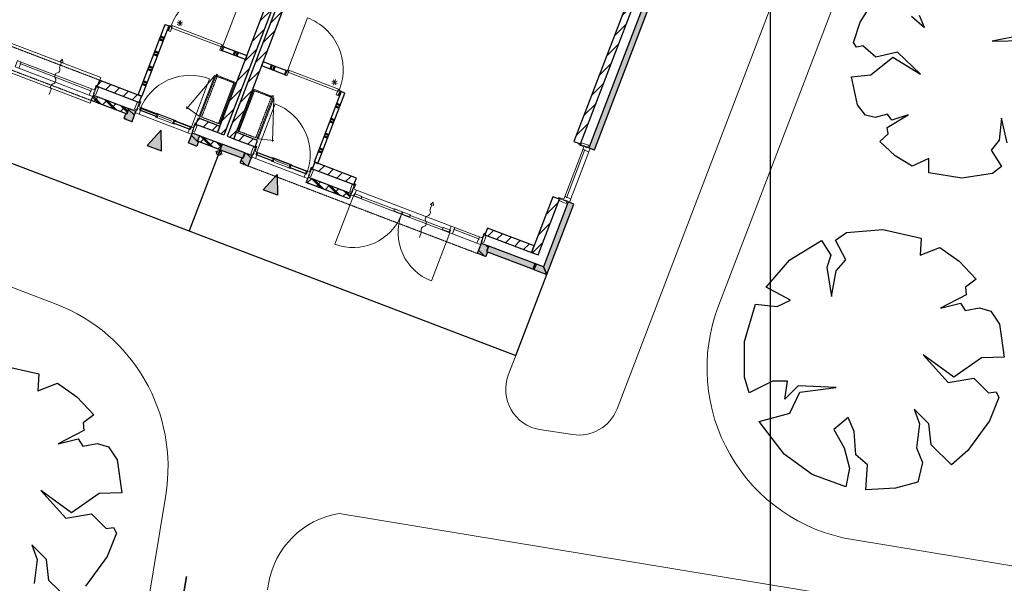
# Model space of a CAD drawing. Extents: x -1000932 to 2054797, y 285738 to 764020.
# Tile 868 of 1056: x 1269284 to 1286266, y 564554 to 574279. Entities that reach past the tile are written whole.
import ezdxf

# ---------------------------------------------------------------- set-up
doc = ezdxf.new("R2010")
doc.units = 0
doc.header["$MEASUREMENT"] = 0
doc.header["$PDMODE"] = 33
doc.header["$PDSIZE"] = 1
doc.linetypes.add('DASHED', pattern=[0.75, 0.5, -0.25])
doc.layers.get('0').update_dxf_attribs({"color": 1, "linetype": 'CONTINUOUS'})
doc.layers.get('Defpoints').update_dxf_attribs({"linetype": 'CONTINUOUS'})
doc.layers.add('04H', color=6, linetype='CONTINUOUS', plot=False)
doc.layers.add('31.', color=7, linetype='CONTINUOUS')
doc.layers.add('HATCH_REACTORS', color=7, linetype='CONTINUOUS')
doc.styles.get("Standard").update_dxf_attribs({"font": 'romans.shx'})
doc.dimstyles.new('ARKEY_P_050A40_96', dxfattribs={"dimtxt": 324, "dimasz": 1, "dimexe": 0.18, "dimexo": 0.0625, "dimgap": 32.4, "dimtad": 0, "dimdec": 0, "dimzin": 0, "dimdsep": 46, "dimtxsty": 'Standard', "dimcen": 0.09, "dimse1": 1, "dimse2": 1, "dimclrd": 7, "dimadec": 0, "dimazin": 0, "dimtfac": 1, "dimtdec": 4, "dimtmove": 0, "dimatfit": 3, "dimfxl": 1, "dimtvp": 1, "dimtolj": 1, "dimtzin": 0, "dimlwd": 35, "dimarcsym": 0})
pattern_1 = [(45, (1550275.82, 918770.12), (106.06602, -106.066015), [])]
pattern_2 = [(135, (1550240.47, 918946.9), (84.852813, 84.852814), []), (135, (1550254.61, 918961.04), (84.852813, 84.852814), [])]
pattern_3 = [(135, (1550275.82, 918982.25), (106.066017, 106.06602), [])]

# ---------------------------------------------------------------- blocks, each defined once
blk = doc.blocks.new('*D97')
at = {"color": 7, "lineweight": 35, "transparency": 16777216}
blk.add_line((1268302, 541333), (1272162, 564674), dxfattribs=at)
at = {"color": 7, "transparency": 16777216}
for points in [[(1272162, 564674), (1272162, 564674), (1272162, 564675)], [(1268302, 541333), (1268302, 541333), (1268302, 541332)]]:
    blk.add_solid(points, dxfattribs=at)
at = {"layer": 'Defpoints', "color": 0, "transparency": 16777216}
for p in [(1272162, 564675), (1275039, 564199), (1271179, 540856)]:
    blk.add_point(p, dxfattribs=at)
at = {"color": 0, "transparency": 16777216, "insert": (1269912, 553056), "char_height": 324, "attachment_point": 5, "rotation": 80.6104}
blk.add_mtext('\\A1;23660', dxfattribs=at)

msp = doc.modelspace()

# ---------------------------------------------------------------- hatches: boundary and pattern name
at = {"layer": '31.', "linetype": 'Continuous'}
h = msp.add_hatch(dxfattribs=at)
h.set_pattern_fill('ARKEY_P_050A40_12', style=0, pattern_type=0)
h.set_pattern_definition(pattern_1)
h.paths.add_polyline_path([(1272806.631, 572289.248), (1272694.537, 572332.061), (1276601.506, 582561.342), (1276713.6, 582518.529)], flags=0)
h = msp.add_hatch(dxfattribs=at)
h.set_pattern_fill('ARKEY_P_050A40_12', style=0, pattern_type=0)
h.set_pattern_definition(pattern_1)
h.paths.add_polyline_path([(1272862.694, 572267.842), (1272974.787, 572225.029), (1276881.756, 582454.311), (1276769.662, 582497.123)], flags=0)
h = msp.add_hatch(dxfattribs=at)
h.set_pattern_fill('ARKEY_P_050A40_12', style=0, pattern_type=0)
h.set_pattern_definition(pattern_1)
h.paths.add_polyline_path([(1280233.662, 575479.248), (1280121.569, 575522.061), (1278844.225, 572177.686), (1278956.319, 572134.873)], flags=0)
for color, points in [(7, [(1279102.225, 572068.436), (1279195.631, 572032.779), (1280480.131, 575395.811), (1280386.694, 575431.498)]), (253, [(1271166.1, 572744.561), (1271130.444, 572651.154), (1271111.756, 572658.279), (1271081.412, 572578.873), (1271084.319, 572572.436), (1271215.1, 572522.467), (1271221.537, 572525.342), (1271287.537, 572698.186), (1271282.881, 572699.967)]), (7, [(1271728.225, 572016.154), (1271721.35, 572370.967), (1271479.725, 572111.061)]), (253, [(1272384.287, 572279.279), (1272348.6, 572185.873), (1272367.287, 572178.748), (1272336.944, 572099.342), (1272330.506, 572096.436), (1272199.725, 572146.404), (1272196.819, 572152.842), (1272262.85, 572325.686), (1272267.506, 572323.904)]), (7, [(1272777.569, 572129.092), (1272741.881, 572035.654), (1273130.506, 571887.248), (1273166.194, 571980.654)]), (253, [(1273170.85, 571978.873), (1273135.194, 571885.436), (1273116.506, 571892.592), (1273086.162, 571813.186), (1273089.069, 571806.717), (1273219.85, 571756.779), (1273226.287, 571759.654), (1273292.319, 571932.498), (1273287.631, 571934.279)]), (7, [(1273484.475, 571345.373), (1273726.1, 571605.248), (1273732.975, 571250.467)]), (7, [(1278317.256, 570013.248), (1278375.006, 569884.154), (1278838.85, 571098.592), (1278745.412, 571134.279)]), (253, [(1277369.069, 570375.404), (1277333.381, 570281.998), (1277352.069, 570274.842), (1277321.756, 570195.436), (1277315.287, 570192.561), (1277184.506, 570242.498), (1277181.631, 570248.967), (1277247.631, 570421.779), (1277252.287, 570419.998)]), (7, [(1277373.725, 570373.623), (1277338.069, 570280.217), (1278160.131, 569966.217), (1278195.819, 570059.623)]), (7, [(1278375.006, 569884.154), (1278317.256, 570013.248), (1278167.787, 570070.342), (1278132.1, 569976.936)])]:
    msp.add_hatch(color=color, dxfattribs=at).paths.add_polyline_path(points, flags=0)
h = msp.add_hatch(dxfattribs=at)
h.set_pattern_fill('ARKEY_P_050A40_12', style=0, pattern_type=0)
h.set_pattern_definition(pattern_1)
h.paths.add_polyline_path([(1270620.662, 573124.154), (1270663.475, 573236.279), (1271382.787, 572961.529), (1271339.975, 572849.436)], flags=0)
h = msp.add_hatch(dxfattribs=at)
h.set_pattern_fill('ARKEY_P_050A40_12', style=0, pattern_type=0)
h.set_pattern_definition(pattern_1)
h.paths.add_polyline_path([(1271161.444, 572746.342), (1271125.756, 572652.936), (1270518.537, 572884.842), (1270554.225, 572978.279)], flags=0)
h = msp.add_hatch(dxfattribs=at)
h.set_pattern_fill('ARKEY_P_050A40_33', style=0, pattern_type=0)
h.set_pattern_definition(pattern_2)
h.paths.add_polyline_path([(1271161.444, 572746.342), (1271125.756, 572652.936), (1270518.537, 572884.842), (1270554.225, 572978.279)], flags=0)
h = msp.add_hatch(dxfattribs=at)
h.set_pattern_fill('ARKEY_P_050A40_17', style=0, pattern_type=0)
h.set_pattern_definition(pattern_3)
h.paths.add_polyline_path([(1271166.1, 572744.561), (1271130.444, 572651.154), (1271111.756, 572658.279), (1271081.412, 572578.873), (1271084.319, 572572.436), (1271215.1, 572522.467), (1271221.537, 572525.342), (1271287.537, 572698.186), (1271282.881, 572699.967)], flags=0)
h = msp.add_hatch(dxfattribs=at)
h.set_pattern_fill('ARKEY_P_050A40_12', style=0, pattern_type=0)
h.set_pattern_definition(pattern_1)
h.paths.add_polyline_path([(1272324.6, 572473.373), (1272367.412, 572585.467), (1272737.35, 572444.186), (1272694.537, 572332.061)], flags=0)
h = msp.add_hatch(dxfattribs=at)
h.set_pattern_fill('ARKEY_P_050A40_17', style=0, pattern_type=0)
h.set_pattern_definition(pattern_3)
h.paths.add_polyline_path([(1272384.287, 572279.279), (1272348.6, 572185.873), (1272367.287, 572178.748), (1272336.944, 572099.342), (1272330.506, 572096.436), (1272199.725, 572146.404), (1272196.819, 572152.842), (1272262.85, 572325.686), (1272267.506, 572323.904)], flags=0)
h = msp.add_hatch(dxfattribs=at)
h.set_pattern_fill('ARKEY_P_050A40_12', style=0, pattern_type=0)
h.set_pattern_definition(pattern_1)
h.paths.add_polyline_path([(1273344.725, 572083.748), (1273387.537, 572195.842), (1273017.6, 572337.123), (1272974.787, 572225.029)], flags=0)
h = msp.add_hatch(dxfattribs=at)
h.set_pattern_fill('ARKEY_P_050A40_12', style=0, pattern_type=0)
h.set_pattern_definition(pattern_1)
h.paths.add_polyline_path([(1272777.569, 572129.092), (1272741.881, 572035.654), (1272353.256, 572184.092), (1272388.944, 572277.498)], flags=0)
h = msp.add_hatch(dxfattribs=at)
h.set_pattern_fill('ARKEY_P_050A40_33', style=0, pattern_type=0)
h.set_pattern_definition(pattern_2)
h.paths.add_polyline_path([(1272777.569, 572129.092), (1272741.881, 572035.654), (1272353.256, 572184.092), (1272388.944, 572277.498)], flags=0)
h = msp.add_hatch(dxfattribs=at)
h.set_pattern_fill('ARKEY_P_050A40_17', style=0, pattern_type=0)
h.set_pattern_definition(pattern_3)
h.paths.add_polyline_path([(1273170.85, 571978.873), (1273135.194, 571885.436), (1273116.506, 571892.592), (1273086.162, 571813.186), (1273089.069, 571806.717), (1273219.85, 571756.779), (1273226.287, 571759.654), (1273292.319, 571932.498), (1273287.631, 571934.279)], flags=0)
h = msp.add_hatch(dxfattribs=at)
h.set_pattern_fill('ARKEY_P_050A40_12', style=0, pattern_type=0)
h.set_pattern_definition(pattern_1)
h.paths.add_polyline_path([(1275048.662, 571432.936), (1275091.475, 571545.029), (1274372.162, 571819.779), (1274329.35, 571707.654)], flags=0)
h = msp.add_hatch(dxfattribs=at)
h.set_pattern_fill('ARKEY_P_050A40_12', style=0, pattern_type=0)
h.set_pattern_definition(pattern_1)
h.paths.add_polyline_path([(1274227.225, 571468.342), (1274262.912, 571561.779), (1275000.912, 571279.904), (1274965.225, 571186.467)], flags=0)
h = msp.add_hatch(dxfattribs=at)
h.set_pattern_fill('ARKEY_P_050A40_33', style=0, pattern_type=0)
h.set_pattern_definition(pattern_2)
h.paths.add_polyline_path([(1274227.225, 571468.342), (1274262.912, 571561.779), (1275000.912, 571279.904), (1274965.225, 571186.467)], flags=0)
h = msp.add_hatch(dxfattribs=at)
h.set_pattern_fill('ARKEY_P_050A40_12', style=0, pattern_type=0)
h.set_pattern_definition(pattern_1)
h.paths.add_polyline_path([(1278592.381, 571182.029), (1278480.287, 571224.842), (1278112.787, 570262.623), (1278224.881, 570219.811)], flags=0)
h = msp.add_hatch(dxfattribs=at)
h.set_pattern_fill('ARKEY_P_050A40_12', style=0, pattern_type=0)
h.set_pattern_definition(pattern_1)
h.paths.add_polyline_path([(1278112.787, 570262.623), (1278155.6, 570374.717), (1277352.194, 570681.592), (1277309.381, 570569.467)], flags=0)
h = msp.add_hatch(dxfattribs=at)
h.set_pattern_fill('ARKEY_P_050A40_17', style=0, pattern_type=0)
h.set_pattern_definition(pattern_3)
h.paths.add_polyline_path([(1277369.069, 570375.404), (1277333.381, 570281.998), (1277352.069, 570274.842), (1277321.756, 570195.436), (1277315.287, 570192.561), (1277184.506, 570242.498), (1277181.631, 570248.967), (1277247.631, 570421.779), (1277252.287, 570419.998)], flags=0)

# ---------------------------------------------------------------- linework, layer by layer
at = {"layer": '04H', "linetype": 'Continuous'}
msp.add_lwpolyline([(1282231.432, 649191.091), (1430731.432, 649191.091), (1430731.432, 439191.091), (1282231.432, 439191.091)], close=True, dxfattribs=at)
at = {"layer": '31.', "color": 7, "linetype": 'Continuous', "lineweight": 50}
for p, q in [((1271757.881, 573915.529), (1271692.475, 573940.498)), ((1271775.694, 573962.217), (1271710.287, 573987.217)), ((1271659.756, 573658.623), (1271594.35, 573683.592)), ((1271677.6, 573705.311), (1271612.194, 573730.311)), ((1273000.319, 573735.311), (1272975.35, 573669.936)), ((1273047.037, 573717.498), (1273022.069, 573652.092)), ((1271561.6, 573401.717), (1271496.225, 573426.686)), ((1271579.444, 573448.436), (1271514.069, 573473.404)), ((1273610.631, 573427.342), (1273635.569, 573492.686)), ((1273657.319, 573409.498), (1273682.287, 573474.842)), ((1271463.506, 573144.811), (1271398.1, 573169.811)), ((1271481.319, 573191.529), (1271415.944, 573216.498)), ((1274811.787, 572802.623), (1274746.381, 572827.592)), ((1274793.944, 572755.904), (1274728.537, 572780.904)), ((1274695.819, 572499.029), (1274630.412, 572523.998)), ((1274713.662, 572545.717), (1274648.256, 572570.717)), ((1274597.725, 572242.123), (1274532.319, 572267.092)), ((1274615.537, 572288.811), (1274550.131, 572313.811)), ((1274499.6, 571985.217), (1274434.194, 572010.186)), ((1274517.444, 572031.936), (1274452.037, 572056.904))]:
    msp.add_line(p, q, dxfattribs=at)
at = {"layer": '31.', "color": 7, "linetype": 'Continuous', "lineweight": 25, "ltscale": 10}
for points in [[(1272694.537, 572332.061), (1276601.506, 582561.342)], [(1276713.6, 582518.529), (1272806.631, 572289.248)], [(1276769.662, 582497.123), (1272862.694, 572267.842)], [(1272974.787, 572225.029), (1276881.756, 582454.311)], [(1256272.287, 578326.061), (1255737.1, 576924.811), (1277839.787, 568482.873), (1278375.006, 569884.186)], [(1280121.569, 575522.061), (1278844.225, 572177.686)], [(1278956.319, 572134.873), (1280233.662, 575479.248)], [(1280386.694, 575431.498), (1279102.225, 572068.436)], [(1279195.631, 572032.779), (1280480.131, 575395.811)], [(1283779.319, 574238.811), (1284065.319, 574696.061)], [(1283666.256, 573887.936), (1283779.319, 574238.811)], [(1284664.412, 574342.654), (1284892.537, 574143.904)], [(1284892.537, 574143.904), (1284801.006, 574352.061)], [(1283714.819, 573805.498), (1283666.256, 573887.936)], [(1286583.069, 574011.436), (1286058.412, 573906.717)], [(1286058.412, 573906.717), (1286615.162, 573919.279)], [(1283824.631, 573830.217), (1283714.819, 573805.498)], [(1284052.787, 573631.436), (1283824.631, 573830.217)], [(1284424.35, 573717.061), (1284052.787, 573631.436)], [(1284819.1, 573341.029), (1284424.35, 573717.061)], [(1283962.35, 573324.967), (1284344.256, 573634.342)], [(1284344.256, 573634.342), (1284819.1, 573341.029)], [(1270620.662, 573124.154), (1270663.475, 573236.279)], [(1270663.475, 573236.279), (1271382.787, 572961.529)], [(1283629.944, 573293.498), (1283962.35, 573324.967)], [(1283731.725, 572811.529), (1283629.944, 573293.498)], [(1271339.975, 572849.436), (1270620.662, 573124.154)], [(1270518.537, 572884.842), (1270554.225, 572978.279)], [(1271125.756, 572652.936), (1270518.537, 572884.842)], [(1270554.225, 572978.279), (1271161.444, 572746.342)], [(1271382.787, 572961.529), (1271339.975, 572849.436)], [(1271161.444, 572746.342), (1271125.756, 572652.936)], [(1283872.725, 572632.498), (1283731.725, 572811.529)], [(1272324.6, 572473.373), (1272367.412, 572585.467)], [(1272367.412, 572585.467), (1272737.35, 572444.186)], [(1284038.475, 572592.436), (1283872.725, 572632.498)], [(1284249.006, 572649.811), (1284038.475, 572592.436)], [(1284247.787, 572418.123), (1284609.975, 572640.342)], [(1284324.944, 572543.529), (1284249.006, 572649.811)], [(1284609.975, 572640.342), (1284324.944, 572543.529)], [(1286218.35, 572579.436), (1286175.912, 572199.061)], [(1286316.037, 572157.217), (1286218.35, 572579.436)], [(1272694.537, 572332.061), (1272324.6, 572473.373)], [(1272737.35, 572444.186), (1272694.537, 572332.061)], [(1272806.631, 572289.248), (1272694.537, 572332.061)], [(1273017.6, 572337.123), (1272974.787, 572225.029)], [(1273387.537, 572195.842), (1273017.6, 572337.123)], [(1284263.975, 572307.686), (1284247.787, 572418.123)], [(1272353.256, 572184.092), (1272388.944, 572277.498)], [(1272741.881, 572035.654), (1272353.256, 572184.092)], [(1272388.944, 572277.498), (1272777.569, 572129.092)], [(1272862.694, 572267.842), (1272974.787, 572225.029)], [(1272974.787, 572225.029), (1273344.725, 572083.748)], [(1273344.725, 572083.748), (1273387.537, 572195.842)], [(1278844.225, 572177.686), (1278956.319, 572134.873)], [(1284118.506, 572177.592), (1284263.975, 572307.686)], [(1284384.319, 571929.936), (1284118.506, 572177.592)], [(1286175.912, 572199.061), (1286041.912, 572026.842)], [(1272741.881, 572035.686), (1272206.662, 570634.373)], [(1272777.569, 572129.092), (1272741.881, 572035.654)], [(1272777.569, 572129.092), (1272741.881, 572035.654)], [(1272741.881, 572035.654), (1273130.506, 571887.248)], [(1273166.194, 571980.654), (1272777.569, 572129.092)], [(1273130.506, 571887.248), (1273166.194, 571980.654)], [(1279102.225, 572068.436), (1279195.631, 572032.779)], [(1286041.912, 572026.842), (1286215.6, 571747.123)], [(1274372.162, 571819.779), (1274329.35, 571707.654)], [(1275091.475, 571545.029), (1274372.162, 571819.779)], [(1284679.6, 571752.936), (1284384.319, 571929.936)], [(1284962.256, 571883.936), (1284679.6, 571752.936)], [(1284962.225, 571635.154), (1284962.256, 571883.936)], [(1274329.35, 571707.654), (1275048.662, 571432.936)], [(1286215.6, 571747.123), (1286061.006, 571624.967)], [(1274227.225, 571468.342), (1274262.912, 571561.779)], [(1274262.912, 571561.779), (1275000.912, 571279.904)], [(1275048.662, 571432.936), (1275091.475, 571545.029)], [(1285534.569, 571545.842), (1284962.225, 571635.154)], [(1286061.006, 571624.967), (1285534.569, 571545.842)], [(1274965.225, 571186.467), (1274227.225, 571468.342)], [(1275000.912, 571279.904), (1274965.225, 571186.467)], [(1278480.287, 571224.842), (1278112.787, 570262.623)], [(1278224.881, 570219.811), (1278592.381, 571182.029)], [(1278745.412, 571134.279), (1278317.256, 570013.248)], [(1278592.381, 571182.029), (1278480.287, 571224.842)], [(1278838.85, 571098.592), (1278745.412, 571134.279)], [(1278375.006, 569884.154), (1278838.85, 571098.592)], [(1277352.194, 570681.592), (1277309.381, 570569.467)], [(1278155.6, 570374.717), (1277352.194, 570681.592)], [(1283545.787, 570608.592), (1284170.069, 570658.936)], [(1284170.069, 570658.936), (1284834.6, 570507.904)], [(1277309.381, 570569.467), (1278112.787, 570262.623)], [(1282569.131, 570135.342), (1283112.85, 570467.623)], [(1283112.85, 570467.623), (1283273.944, 570215.904)], [(1283354.475, 570477.686), (1283545.787, 570608.592)], [(1283535.725, 570135.342), (1283354.475, 570477.686)], [(1284834.6, 570507.904), (1284814.444, 570215.904)], [(1277373.725, 570373.623), (1277338.069, 570280.217)], [(1277338.069, 570280.217), (1278160.131, 569966.217)], [(1278195.819, 570059.623), (1277373.725, 570373.623)], [(1278112.787, 570262.623), (1278155.6, 570374.717)], [(1284814.444, 570215.904), (1285156.787, 570346.779)], [(1285156.787, 570346.779), (1285489.069, 570115.217)], [(1278112.787, 570262.623), (1278224.881, 570219.811)], [(1282156.319, 569662.123), (1282569.131, 570135.342)], [(1283273.944, 570215.904), (1283203.444, 570004.467)], [(1283364.569, 569944.029), (1283535.725, 570135.342)], [(1285489.069, 570115.217), (1285781.069, 569803.092)], [(1278167.787, 570070.342), (1278132.1, 569976.936)], [(1278132.1, 569976.936), (1278375.006, 569884.154)], [(1278160.131, 569966.217), (1278195.819, 570059.623)], [(1278317.256, 570013.248), (1278167.787, 570070.342)], [(1283203.444, 570004.467), (1283284.006, 569501.029)], [(1283284.006, 569501.029), (1283364.569, 569944.029)], [(1285781.069, 569803.092), (1285599.819, 569662.123)], [(1282579.194, 569440.592), (1282156.319, 569662.123)], [(1285599.819, 569662.123), (1285609.881, 569531.217)], [(1282347.6, 569329.842), (1282579.194, 569440.592)], [(1285609.881, 569531.217), (1285166.85, 569299.654)], [(1281783.756, 568725.717), (1281975.069, 569370.123)], [(1281975.069, 569370.123), (1282347.6, 569329.842)], [(1285166.85, 569299.654), (1285509.194, 569390.248)], [(1285509.194, 569390.248), (1285589.756, 569259.373)], [(1285589.756, 569259.373), (1285841.475, 569309.717)], [(1285841.475, 569309.717), (1286032.787, 569249.311)], [(1286032.787, 569249.311), (1286183.819, 569027.779)], [(1286183.819, 569027.779), (1286264.35, 568453.873)], [(1281783.756, 568111.529), (1281783.756, 568725.717)], [(1284864.787, 568494.154), (1285297.756, 568020.904)], [(1285398.444, 568111.529), (1284864.787, 568494.154)], [(1285871.662, 568443.811), (1285398.444, 568111.529)], [(1286264.35, 568453.873), (1285871.662, 568443.811)], [(1268951.069, 568318.311), (1269615.6, 568167.279)], [(1269615.6, 568167.279), (1269595.444, 567875.279)], [(1281864.319, 567839.686), (1281783.756, 568111.529)], [(1285297.756, 568020.904), (1285740.787, 568091.404)], [(1285740.787, 568091.404), (1285992.506, 567839.686)], [(1269595.444, 567875.279), (1269937.787, 568006.154)], [(1269937.787, 568006.154), (1270270.069, 567774.592)], [(1282267.069, 568041.061), (1281864.319, 567839.686)], [(1282528.85, 568041.061), (1282267.069, 568041.061)], [(1282478.506, 567728.904), (1282528.85, 568041.061)], [(1282710.1, 567960.498), (1282478.506, 567728.904)], [(1283364.569, 567930.279), (1282710.1, 567960.498)], [(1282740.287, 567849.748), (1283364.569, 567930.279)], [(1270270.069, 567774.592), (1270562.069, 567462.467)], [(1282569.131, 567487.279), (1282740.287, 567849.748)], [(1285992.506, 567839.686), (1286123.381, 567859.811)], [(1286173.725, 567759.123), (1286012.694, 567356.467)], [(1286123.381, 567859.811), (1286173.725, 567759.123)], [(1270562.069, 567462.467), (1270380.819, 567321.498)], [(1282035.475, 567346.311), (1282569.131, 567487.279)], [(1283576.006, 567416.779), (1283324.287, 567205.342)], [(1283676.694, 567175.123), (1283576.006, 567416.779)], [(1284713.756, 567557.748), (1284804.381, 567306.029)], [(1284965.475, 567306.029), (1284713.756, 567557.748)], [(1270380.819, 567321.498), (1270390.881, 567190.592)], [(1282468.444, 566782.467), (1282035.475, 567346.311)], [(1284804.381, 567306.029), (1284754.037, 566893.217)], [(1285005.756, 566943.561), (1284965.475, 567306.029)], [(1286012.694, 567356.467), (1285640.1, 566842.873)], [(1270390.881, 567190.592), (1269947.85, 566959.029)], [(1283324.287, 567205.342), (1283505.506, 566893.217)], [(1283706.881, 566772.373), (1283676.694, 567175.123)], [(1269947.85, 566959.029), (1270290.194, 567049.623)], [(1270290.194, 567049.623), (1270370.756, 566918.748)], [(1270370.756, 566918.748), (1270622.475, 566969.092)], [(1270622.475, 566969.092), (1270813.787, 566908.686)], [(1270813.787, 566908.686), (1270964.819, 566687.154)], [(1283505.506, 566893.217), (1283596.131, 566540.811)], [(1284754.037, 566893.217), (1284854.725, 566641.498)], [(1285358.162, 566601.217), (1285005.756, 566943.561)], [(1282951.725, 566430.061), (1282468.444, 566782.467)], [(1283908.256, 566601.217), (1283706.881, 566772.373)], [(1285640.1, 566842.873), (1285358.162, 566601.217)], [(1270964.819, 566687.154), (1271045.35, 566113.248)], [(1283878.069, 566168.248), (1283908.256, 566601.217)], [(1284854.725, 566641.498), (1284774.194, 566299.154)], [(1283535.725, 566218.592), (1282951.725, 566430.061)], [(1283596.131, 566540.811), (1283535.725, 566218.592)], [(1284774.194, 566299.154), (1284391.569, 566198.467)], [(1269645.787, 566153.529), (1270078.756, 565680.279)], [(1270179.444, 565770.904), (1269645.787, 566153.529)], [(1270652.662, 566103.186), (1270179.444, 565770.904)], [(1271045.35, 566113.248), (1270652.662, 566103.186)], [(1284391.569, 566198.467), (1283878.069, 566168.248)], [(1270078.756, 565680.279), (1270521.787, 565750.779)], [(1270521.787, 565750.779), (1270773.506, 565499.061)], [(1270773.506, 565499.061), (1270904.381, 565519.186)], [(1270954.725, 565418.498), (1270793.662, 565015.842)], [(1270904.381, 565519.186), (1270954.725, 565418.498)], [(1269494.756, 565217.123), (1269585.381, 564965.404)], [(1269746.475, 564965.404), (1269494.756, 565217.123)], [(1270793.662, 565015.842), (1270421.1, 564502.248)], [(1269585.381, 564965.404), (1269535.037, 564552.592)], [(1269786.756, 564602.936), (1269746.475, 564965.404)], [(1270139.162, 564260.592), (1269786.756, 564602.936)]]:
    msp.add_lwpolyline(points, dxfattribs=at)
at = {"layer": '31.', "color": 7, "linetype": 'Continuous', "lineweight": 18, "ltscale": 10}
for points in [[(1293515.381, 573014.561), (1294568.475, 573373.467, 0.701887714), (1294585.725, 574313.779), (1287485.194, 577028.436, 0.414288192), (1283611.381, 575296.842), (1281335.725, 569339.904, 0.47439705), (1283648.725, 565309.529), (1287372.694, 564693.686, 0.371195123), (1290939.944, 566602.811), (1292173.991, 571208.279, -0.19074873), (1293515.381, 573014.561)], [(1282677.256, 575653.686), (1279586.287, 567562.686, -0.356489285), (1278818.162, 567121.873), (1278251.412, 567207.561, -0.474368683), (1277711.694, 568147.936), (1277839.787, 568482.873)], [(1263821.881, 571696.279), (1269912.881, 569369.654, -0.35648428), (1271802.1, 566077.717), (1268409.975, 545565.342, -0.273477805), (1265579.287, 542726.686), (1262181.475, 541768.592)], [(1259419.194, 553200.623, 0.245740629), (1258211.225, 557708.811, -0.64619131), (1259658.194, 563108.904, 0.383307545), (1262510.256, 566820.092, -0.544201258), (1266115.256, 567786.092, -0.103520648), (1269311.35, 562197.029, -0.347212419), (1266164.381, 555331.373, 0.301079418), (1264366.319, 552388.061, -1.571573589), (1259419.131, 553200.654)], [(1273559.256, 564443.967), (1273575.569, 564542.654, -0.321164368), (1274793.256, 565760.342), (1283485.569, 564322.904)]]:
    msp.add_lwpolyline(points, format="xyb", dxfattribs=at)
at = {"layer": '31.', "color": 7, "linetype": 'Continuous', "lineweight": 13, "ltscale": 10}
for points in [[(1271898.506, 574182.904, -0.414213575), (1273136.569, 574736.623), (1272794.412, 573840.748)], [(1274801.944, 573073.967, 0.414213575), (1274248.256, 574312.029), (1273906.069, 573416.154)], [(1269791.1, 572988.404), (1269826.787, 573081.842, -0.499999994), (1269862.475, 573175.248, 0.499999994), (1269898.162, 573268.654, -0.499999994), (1269933.85, 573362.092, 0.499999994), (1269969.506, 573455.498), (1270005.194, 573548.936), (1269981.85, 573557.842), (1270023.037, 573595.623), (1270028.569, 573539.998), (1270005.194, 573548.936)], [(1271354.631, 572719.654, -0.414213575), (1272560.412, 573258.936), (1272227.162, 572386.404)], [(1274231.912, 571620.717, 0.414213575), (1273692.631, 572826.498), (1273359.381, 571953.967)], [(1275870.6, 570920.967, -0.414213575), (1274720.975, 570406.811), (1275038.694, 571238.717)], [(1276181.006, 570523.029), (1276216.694, 570616.436, -0.499999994), (1276252.381, 570709.873, 0.499999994), (1276288.037, 570803.279, -0.499999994), (1276323.725, 570896.686, 0.499999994), (1276359.412, 570990.123), (1276395.1, 571083.529), (1276371.756, 571092.436), (1276412.944, 571130.248), (1276418.444, 571074.623), (1276395.1, 571083.529)], [(1275870.6, 570920.967, 0.414213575), (1276384.756, 569771.342), (1276702.475, 570603.248)]]:
    msp.add_lwpolyline(points, format="xyb", dxfattribs=at)
at = {"layer": '31.', "color": 7, "linetype": 'Continuous', "lineweight": 18, "ltscale": 10}
for points in [[(1271326.725, 572982.936), (1271790.569, 574197.373)], [(1271790.569, 574197.373), (1271855.975, 574172.404)], [(1268402.756, 574099.717), (1268420.6, 574146.436), (1270681.319, 573282.967), (1270663.475, 573236.279)], [(1271855.975, 574172.404), (1271392.131, 572957.967)], [(1271866.85, 574130.779), (1271879.319, 574163.467), (1271855.975, 574172.404), (1271831.006, 574106.998), (1271854.35, 574098.092), (1271866.85, 574130.779)], [(1271897.1, 574140.623), (1272766.1, 573808.717), (1272775.037, 573832.092), (1272789.037, 573826.717), (1272794.412, 573840.748), (1271898.162, 574183.029), (1271892.006, 574169.342), (1271906.006, 574163.998), (1271897.1, 574140.623)], [(1268276.506, 573741.186), (1268258.662, 573694.467), (1270500.694, 572838.154), (1270518.537, 572884.842)], [(1272765.162, 573750.217), (1272790.162, 573815.592)], [(1273176.225, 573593.217), (1272765.162, 573750.217)], [(1272790.162, 573815.592), (1273201.194, 573658.592)], [(1270523.787, 573047.154), (1269284.131, 573520.623)], [(1270539.256, 573079.248), (1269294.006, 573554.873)], [(1273201.194, 573658.592), (1273176.225, 573593.217)], [(1273481.444, 573551.561), (1273456.475, 573486.186)], [(1273892.475, 573394.561), (1273481.444, 573551.561)], [(1270482.725, 572978.811), (1269269.225, 573442.311)], [(1272684.412, 573286.498), (1272659.194, 573296.123), (1272675.6, 573339.123), (1272700.819, 573329.467)], [(1273456.475, 573486.186), (1273867.506, 573329.186)], [(1273867.506, 573329.186), (1273892.475, 573394.561)], [(1274774.85, 573041.498), (1273905.819, 573373.436), (1273914.725, 573396.779), (1273900.725, 573402.123), (1273906.069, 573416.154), (1274802.287, 573073.842), (1274797.756, 573059.529), (1274783.756, 573064.873), (1274774.85, 573041.498)], [(1272647.725, 573316.561), (1272647.725, 573316.561), (1272163.444, 572739.373)], [(1272664.537, 573310.154), (1272396.225, 572607.654), (1272379.412, 572614.061), (1272647.725, 573316.561), (1272664.537, 573310.154)], [(1272396.225, 572607.654), (1272664.537, 573310.154), (1272647.725, 573316.561), (1272379.412, 572614.061), (1272396.225, 572607.654)], [(1272686.475, 573319.967), (1273022.787, 573191.529), (1273016.35, 573174.686), (1272680.069, 573303.154), (1272686.475, 573319.967)], [(1272711.412, 572488.342), (1272728.225, 572481.904), (1272995.819, 573182.561), (1272979.006, 573188.967), (1272711.412, 572488.342)], [(1272979.412, 573139.592), (1272999.944, 573131.717), (1273016.35, 573174.717), (1272995.819, 573182.561)], [(1270571.975, 573066.748), (1270604.444, 573151.779)], [(1270585.975, 573061.404), (1270571.975, 573066.748)], [(1270618.444, 573146.404), (1270585.975, 573061.404)], [(1270604.444, 573151.779), (1270618.444, 573146.404)], [(1273066.381, 572352.748), (1273049.569, 572359.186), (1273317.162, 573059.811), (1273333.975, 573053.404), (1273066.381, 572352.748)], [(1273300.756, 573016.842), (1273280.194, 573024.686), (1273296.631, 573067.654), (1273317.162, 573059.811)], [(1273639.35, 572956.029), (1273303.037, 573084.467), (1273296.631, 573067.654), (1273632.912, 572939.217), (1273639.35, 572956.029)], [(1274826.662, 573037.779), (1274362.819, 571823.342)], [(1274428.225, 571798.373), (1274892.069, 573012.811)], [(1274790.819, 573013.998), (1274803.319, 573046.686), (1274826.662, 573037.779), (1274801.694, 572972.373), (1274778.319, 572981.311), (1274790.819, 573013.998)], [(1274892.069, 573012.811), (1274826.662, 573037.779)], [(1271356.444, 572864.561), (1271323.975, 572779.529)], [(1271392.131, 572957.967), (1271326.725, 572982.936)], [(1271338.006, 572774.186), (1271370.475, 572859.186)], [(1271370.475, 572859.186), (1271356.444, 572864.561)], [(1273649.162, 572934.092), (1273380.85, 572231.592), (1273397.662, 572225.154), (1273665.975, 572927.654), (1273649.162, 572934.092)], [(1273380.85, 572231.592), (1273649.162, 572934.092), (1273665.975, 572927.654), (1273397.662, 572225.154), (1273380.85, 572231.592)], [(1273618.6, 572929.717), (1273643.819, 572920.061), (1273660.225, 572963.029), (1273635.006, 572972.686)], [(1273665.975, 572927.654), (1273665.975, 572927.654), (1273642.194, 572174.592)], [(1271323.975, 572779.529), (1271338.006, 572774.186)], [(1271358.475, 572724.092), (1271368.1, 572749.311)], [(1271370.694, 572761.686), (1272243.225, 572428.436)], [(1272379.412, 572614.061), (1272157.787, 572774.186)], [(1271345.881, 572649.123), (1272186.662, 572328.029)], [(1271650.881, 572591.529), (1271920.85, 572488.404)], [(1271674.444, 572653.186), (1271944.412, 572550.061)], [(1271684.662, 572613.936), (1271910.694, 572527.623)], [(1272275.912, 572415.967), (1272308.381, 572500.967)], [(1272322.381, 572495.623), (1272289.912, 572410.592)], [(1272308.381, 572500.967), (1272322.381, 572495.623)], [(1272426.787, 572612.029), (1272401.569, 572621.654), (1272385.162, 572578.686), (1272410.381, 572569.061)], [(1272728.225, 572481.904), (1272748.756, 572474.061), (1272765.162, 572517.029), (1272744.631, 572524.873)], [(1272227.256, 572392.248), (1272236.881, 572417.467)], [(1272289.912, 572410.592), (1272275.912, 572415.967)], [(1273049.569, 572359.186), (1273029.006, 572367.029), (1273045.444, 572409.998), (1273065.975, 572402.154)], [(1273360.975, 572255.217), (1273386.194, 572245.592), (1273369.787, 572202.623), (1273344.569, 572212.248)], [(1273397.662, 572225.154), (1273669.569, 572196.779)], [(1272659.756, 572002.811), (1272781.194, 571956.436)], [(1272743.662, 572040.342), (1272697.287, 571918.904)], [(1273361.194, 572098.842), (1273328.725, 572013.842)], [(1273328.725, 572013.842), (1273342.756, 572008.498)], [(1273342.756, 572008.498), (1273375.225, 572093.498)], [(1273375.225, 572093.498), (1273361.194, 572098.842)], [(1273363.225, 571958.373), (1273372.85, 571983.623)], [(1274247.975, 571662.748), (1273375.444, 571995.998)], [(1279001.225, 572053.498), (1278680.131, 571212.748)], [(1279033.319, 572038.029), (1278714.35, 571202.873)], [(1279101.662, 571996.936), (1278792.694, 571187.936)], [(1278928.725, 572118.654), (1278934.069, 572132.686)], [(1279013.725, 572086.186), (1278928.725, 572118.654)], [(1278934.069, 572132.686), (1279019.069, 572100.217)], [(1279019.069, 572100.217), (1279013.725, 572086.186)], [(1274191.412, 571562.311), (1273350.631, 571883.436)], [(1273925.662, 571722.686), (1273655.694, 571825.811)], [(1273949.194, 571784.342), (1273679.225, 571887.467)], [(1273915.444, 571761.936), (1273689.381, 571848.248)], [(1274362.819, 571823.342), (1274428.225, 571798.373)], [(1274232.006, 571626.561), (1274241.631, 571651.779)], [(1274280.662, 571650.248), (1274313.131, 571735.279)], [(1274294.662, 571644.904), (1274280.662, 571650.248)], [(1274327.131, 571729.936), (1274294.662, 571644.904)], [(1274313.131, 571735.279), (1274327.131, 571729.936)], [(1275065.131, 571448.061), (1275032.662, 571363.029)], [(1275032.662, 571363.029), (1275046.694, 571357.686)], [(1275046.694, 571357.686), (1275079.162, 571442.686)], [(1275079.162, 571442.686), (1275065.131, 571448.061)], [(1275095.256, 571339.123), (1276727.287, 570715.811)], [(1275038.694, 571238.717), (1276702.475, 570603.248)], [(1275170.381, 571226.404), (1275758.162, 571001.904)], [(1278582.631, 571212.498), (1278577.256, 571198.498)], [(1278577.256, 571198.498), (1278662.287, 571166.029)], [(1278667.631, 571180.029), (1278582.631, 571212.498)], [(1278662.287, 571166.029), (1278667.631, 571180.029)], [(1276008.35, 570906.342), (1276596.131, 570681.873)], [(1276764.131, 570663.717), (1277212.537, 570492.467)], [(1276773.975, 570697.967), (1277228.006, 570524.561)], [(1276749.194, 570585.404), (1277171.444, 570424.123)], [(1277260.694, 570512.061), (1277293.162, 570597.092)], [(1277274.694, 570506.717), (1277260.694, 570512.061)], [(1277307.162, 570591.717), (1277274.694, 570506.717)], [(1277293.162, 570597.092), (1277307.162, 570591.717)]]:
    msp.add_lwpolyline(points, dxfattribs=at)
at = {"layer": '31.', "color": 7, "linetype": 'Continuous', "lineweight": 13, "ltscale": 10}
for points in [[(1272093.037, 574199.623), (1271999.6, 574235.279)], [(1272091.975, 574237.873), (1272000.662, 574197.029)], [(1272066.725, 574171.811), (1272025.912, 574263.092)], [(1272064.162, 574264.154), (1272028.475, 574170.748)], [(1274668.1, 573216.092), (1274761.506, 573180.404)], [(1274669.162, 573177.842), (1274760.444, 573218.654)], [(1274694.381, 573243.904), (1274735.225, 573152.592)], [(1274732.662, 573244.967), (1274696.975, 573151.529)]]:
    msp.add_lwpolyline(points, dxfattribs=at)
at = {"layer": '31.', "color": 7, "linetype": 'DASHED', "lineweight": 18, "ltscale": 10}
for points in [[(1268402.756, 574099.717), (1270663.475, 573236.279)], [(1270518.537, 572884.842), (1268276.506, 573741.186)], [(1272979.006, 573188.967), (1272689.412, 573299.592), (1272421.787, 572598.936), (1272711.412, 572488.342)], [(1273333.975, 573053.404), (1273623.569, 572942.779), (1273355.975, 572242.154), (1273066.381, 572352.748)], [(1273224.506, 571754.998), (1277179.819, 570244.311)]]:
    msp.add_lwpolyline(points, dxfattribs=at)
at = {"layer": '31.', "color": 7, "linetype": 'Continuous', "lineweight": 18, "ltscale": 10}
for points in [[(1271892.225, 574169.248), (1271915.6, 574160.342), (1271883.475, 574076.248), (1271836.756, 574094.092), (1271868.881, 574178.186)], [(1272789.037, 573826.717), (1272765.694, 573835.654), (1272733.569, 573751.561), (1272780.287, 573733.717), (1272812.412, 573817.811)], [(1269269.225, 573442.311), (1269206.631, 573466.217), (1269247.287, 573572.717), (1269309.881, 573548.811)], [(1273900.725, 573402.123), (1273924.069, 573393.217), (1273891.975, 573309.123), (1273845.256, 573326.967), (1273877.381, 573411.061)], [(1270482.725, 572978.811), (1270545.287, 572954.904), (1270585.975, 573061.404), (1270523.381, 573085.311)], [(1270607.725, 573118.404), (1270585.975, 573061.404), (1270585.975, 573061.404), (1270578.85, 573042.717), (1270578.85, 573042.717), (1270574.912, 573032.436), (1270566.506, 573035.654), (1270554.725, 573004.842), (1270597.694, 572988.436), (1270597.694, 572988.436), (1270642.319, 573105.186)], [(1274797.537, 573059.592), (1274774.194, 573068.529), (1274742.069, 572984.436), (1274788.787, 572966.592), (1274820.881, 573050.686)], [(1271345.756, 572836.529), (1271323.975, 572779.529), (1271323.975, 572779.529), (1271316.85, 572760.842), (1271316.85, 572760.842), (1271312.912, 572750.592), (1271321.319, 572747.373), (1271309.537, 572716.529), (1271266.569, 572732.936), (1271266.569, 572732.936), (1271311.194, 572849.717)], [(1271345.881, 572649.123), (1271283.287, 572673.029), (1271323.975, 572779.529), (1271386.569, 572755.623)], [(1271670.444, 572630.061), (1271678.662, 572651.561), (1271644.1, 572664.779), (1271639.1, 572651.686), (1271656.381, 572645.092), (1271653.162, 572636.686)], [(1271663.319, 572611.404), (1271655.1, 572589.904), (1271620.537, 572603.123), (1271625.537, 572616.186), (1271642.819, 572609.592), (1271646.037, 572617.998)], [(1271924.881, 572511.498), (1271916.694, 572489.998), (1271951.256, 572476.811), (1271956.256, 572489.873), (1271938.975, 572496.467), (1271942.162, 572504.873)], [(1271932.037, 572530.186), (1271940.225, 572551.654), (1271974.787, 572538.467), (1271969.787, 572525.373), (1271952.506, 572531.967), (1271949.319, 572523.561)], [(1272186.662, 572328.029), (1272249.256, 572304.123), (1272289.912, 572410.592), (1272227.319, 572434.498)], [(1272311.694, 572467.592), (1272289.912, 572410.592), (1272289.912, 572410.592), (1272282.787, 572391.936), (1272282.787, 572391.936), (1272278.85, 572381.654), (1272270.444, 572384.842), (1272258.662, 572354.029), (1272301.662, 572337.623), (1272301.662, 572337.623), (1272346.256, 572454.373)], [(1278962.1, 572121.967), (1279019.069, 572100.217), (1279019.069, 572100.217), (1279037.756, 572093.061), (1279037.756, 572093.061), (1279048.037, 572089.154), (1279044.819, 572080.748), (1279075.662, 572068.967), (1279092.069, 572111.936), (1279092.069, 572111.936), (1278975.287, 572156.529)], [(1273350.506, 572070.842), (1273328.725, 572013.842), (1273328.725, 572013.842), (1273321.6, 571995.154), (1273321.6, 571995.154), (1273317.662, 571984.873), (1273326.069, 571981.686), (1273314.287, 571950.842), (1273271.319, 571967.248), (1273271.319, 571967.248), (1273315.944, 572084.029)], [(1273350.631, 571883.436), (1273288.069, 571907.342), (1273328.725, 572013.842), (1273391.319, 571989.936)], [(1279101.662, 571996.936), (1279125.569, 572059.529), (1279019.069, 572100.217), (1278995.162, 572037.623)], [(1273668.069, 571845.686), (1273659.85, 571824.217), (1273625.287, 571837.404), (1273630.287, 571850.498), (1273647.569, 571843.904), (1273650.787, 571852.311)], [(1273675.194, 571864.373), (1273683.412, 571885.873), (1273648.85, 571899.061), (1273643.85, 571885.998), (1273661.131, 571879.404), (1273657.912, 571870.998)], [(1273929.631, 571745.779), (1273921.444, 571724.311), (1273956.006, 571711.092), (1273961.006, 571724.186), (1273943.725, 571730.779), (1273946.912, 571739.186)], [(1273936.787, 571764.467), (1273944.975, 571785.967), (1273979.537, 571772.748), (1273974.569, 571759.686), (1273957.256, 571766.279), (1273954.069, 571757.873)], [(1274191.412, 571562.311), (1274254.006, 571538.404), (1274294.662, 571644.904), (1274232.069, 571668.811)], [(1274316.444, 571701.904), (1274294.662, 571644.904), (1274294.662, 571644.904), (1274287.537, 571626.217), (1274287.537, 571626.217), (1274283.6, 571615.936), (1274275.194, 571619.154), (1274263.444, 571588.342), (1274306.412, 571571.936), (1274306.412, 571571.936), (1274351.006, 571688.686)], [(1275054.444, 571420.029), (1275032.662, 571363.029), (1275032.662, 571363.029), (1275025.537, 571344.342), (1275025.537, 571344.342), (1275021.6, 571334.092), (1275030.006, 571330.873), (1275018.256, 571300.029), (1274975.287, 571316.467), (1274975.287, 571316.467), (1275019.881, 571433.217)], [(1275054.6, 571232.623), (1274992.006, 571256.529), (1275032.662, 571363.029), (1275095.256, 571339.123)], [(1275042.506, 571244.748), (1275056.069, 571280.248), (1275186.85, 571230.279), (1275173.319, 571194.779)], [(1278605.287, 571187.779), (1278662.287, 571166.029), (1278662.287, 571166.029), (1278680.975, 571158.904), (1278680.975, 571158.904), (1278691.225, 571154.967), (1278694.444, 571163.373), (1278725.287, 571151.592), (1278708.85, 571108.623), (1278708.85, 571108.623), (1278592.1, 571153.217)], [(1278792.694, 571187.936), (1278768.787, 571125.342), (1278662.287, 571166.029), (1278686.194, 571228.623)], [(1275865.694, 570930.342), (1275879.256, 570965.842), (1275748.475, 571015.779), (1275734.912, 570980.279)], [(1275880.475, 570924.686), (1275894.037, 570960.186), (1276024.819, 570910.248), (1276011.256, 570874.748)], [(1276703.662, 570610.279), (1276717.225, 570645.779), (1276586.444, 570695.717), (1276572.881, 570660.217)], [(1276686.6, 570609.311), (1276749.194, 570585.404), (1276789.881, 570691.904), (1276727.287, 570715.811)], [(1277171.444, 570424.123), (1277234.037, 570400.217), (1277274.694, 570506.717), (1277212.131, 570530.623)], [(1277296.475, 570563.686), (1277274.694, 570506.717), (1277274.694, 570506.717), (1277267.569, 570488.029), (1277267.569, 570488.029), (1277263.662, 570477.748), (1277255.225, 570480.967), (1277243.475, 570450.154), (1277286.444, 570433.717), (1277286.444, 570433.717), (1277331.037, 570550.498)]]:
    msp.add_lwpolyline(points, close=True, dxfattribs=at)
at = {"layer": '31.', "color": 7, "linetype": 'Continuous', "lineweight": 25, "ltscale": 10}
for points in [[(1271166.1, 572744.561), (1271130.444, 572651.154), (1271111.756, 572658.279), (1271081.412, 572578.873), (1271084.319, 572572.436), (1271215.1, 572522.467), (1271221.537, 572525.342), (1271287.537, 572698.186), (1271282.881, 572699.967)], [(1271642.819, 572609.592), (1271356.506, 572718.936), (1271370.069, 572754.436), (1271656.381, 572645.092)], [(1272225.287, 572387.123), (1271938.944, 572496.498), (1271952.506, 572531.998), (1272238.85, 572422.623)], [(1272384.287, 572279.279), (1272348.6, 572185.873), (1272367.287, 572178.748), (1272336.944, 572099.342), (1272330.506, 572096.436), (1272199.725, 572146.404), (1272196.819, 572152.842), (1272262.85, 572325.686), (1272267.506, 572323.904)], [(1273170.85, 571978.873), (1273135.194, 571885.436), (1273116.506, 571892.592), (1273086.162, 571813.186), (1273089.069, 571806.717), (1273219.85, 571756.779), (1273226.287, 571759.654), (1273292.319, 571932.498), (1273287.631, 571934.279)], [(1273361.256, 571953.248), (1273647.6, 571843.873), (1273661.162, 571879.373), (1273374.819, 571988.748)], [(1273943.725, 571730.779), (1274230.037, 571621.436), (1274243.6, 571656.936), (1273957.256, 571766.279)], [(1277369.069, 570375.404), (1277333.381, 570281.998), (1277352.069, 570274.842), (1277321.756, 570195.436), (1277315.287, 570192.561), (1277184.506, 570242.498), (1277181.631, 570248.967), (1277247.631, 570421.779), (1277252.287, 570419.998)]]:
    msp.add_lwpolyline(points, close=True, dxfattribs=at)
at = {"layer": '31.', "color": 7, "linetype": 'Continuous'}
msp.add_circle((1272720.475, 571979.623), 40.011, dxfattribs=at)
at = {"layer": 'HATCH_REACTORS', "ltscale": 10}
for points in [[(1272806.631, 572289.248), (1272694.537, 572332.061), (1276601.506, 582561.342), (1276713.6, 582518.529)], [(1272862.694, 572267.842), (1272974.787, 572225.029), (1276881.756, 582454.311), (1276769.662, 582497.123)], [(1280233.662, 575479.248), (1280121.569, 575522.061), (1278844.225, 572177.686), (1278956.319, 572134.873)], [(1279102.225, 572068.436), (1279195.631, 572032.779), (1280480.131, 575395.811), (1280386.694, 575431.498)], [(1271790.569, 574197.373), (1271855.975, 574172.404), (1271392.131, 572957.967), (1271326.725, 572982.936)], [(1272765.162, 573750.217), (1272790.162, 573815.592), (1273201.194, 573658.592), (1273176.225, 573593.217)], [(1273867.506, 573329.186), (1273892.475, 573394.561), (1273481.444, 573551.561), (1273456.475, 573486.186)], [(1270620.662, 573124.154), (1270663.475, 573236.279), (1271382.787, 572961.529), (1271339.975, 572849.436)], [(1274892.069, 573012.811), (1274826.662, 573037.779), (1274362.819, 571823.342), (1274428.225, 571798.373)], [(1271161.444, 572746.342), (1271125.756, 572652.936), (1270518.537, 572884.842), (1270554.225, 572978.279)], [(1271161.444, 572746.342), (1271125.756, 572652.936), (1270518.537, 572884.842), (1270554.225, 572978.279)], [(1271166.1, 572744.561), (1271130.444, 572651.154), (1271111.756, 572658.279), (1271081.412, 572578.873), (1271084.319, 572572.436), (1271215.1, 572522.467), (1271221.537, 572525.342), (1271287.537, 572698.186), (1271282.881, 572699.967)], [(1271166.1, 572744.561), (1271130.444, 572651.154), (1271111.756, 572658.279), (1271081.412, 572578.873), (1271084.319, 572572.436), (1271215.1, 572522.467), (1271221.537, 572525.342), (1271287.537, 572698.186), (1271282.881, 572699.967)], [(1272324.6, 572473.373), (1272367.412, 572585.467), (1272737.35, 572444.186), (1272694.537, 572332.061)], [(1271728.225, 572016.154), (1271721.35, 572370.967), (1271479.725, 572111.061)], [(1272384.287, 572279.279), (1272348.6, 572185.873), (1272367.287, 572178.748), (1272336.944, 572099.342), (1272330.506, 572096.436), (1272199.725, 572146.404), (1272196.819, 572152.842), (1272262.85, 572325.686), (1272267.506, 572323.904)], [(1272384.287, 572279.279), (1272348.6, 572185.873), (1272367.287, 572178.748), (1272336.944, 572099.342), (1272330.506, 572096.436), (1272199.725, 572146.404), (1272196.819, 572152.842), (1272262.85, 572325.686), (1272267.506, 572323.904)], [(1273344.725, 572083.748), (1273387.537, 572195.842), (1273017.6, 572337.123), (1272974.787, 572225.029)], [(1272777.569, 572129.092), (1272741.881, 572035.654), (1272353.256, 572184.092), (1272388.944, 572277.498)], [(1272777.569, 572129.092), (1272741.881, 572035.654), (1272353.256, 572184.092), (1272388.944, 572277.498)], [(1272777.569, 572129.092), (1272741.881, 572035.654), (1273130.506, 571887.248), (1273166.194, 571980.654)], [(1273170.85, 571978.873), (1273135.194, 571885.436), (1273116.506, 571892.592), (1273086.162, 571813.186), (1273089.069, 571806.717), (1273219.85, 571756.779), (1273226.287, 571759.654), (1273292.319, 571932.498), (1273287.631, 571934.279)], [(1273170.85, 571978.873), (1273135.194, 571885.436), (1273116.506, 571892.592), (1273086.162, 571813.186), (1273089.069, 571806.717), (1273219.85, 571756.779), (1273226.287, 571759.654), (1273292.319, 571932.498), (1273287.631, 571934.279)], [(1275048.662, 571432.936), (1275091.475, 571545.029), (1274372.162, 571819.779), (1274329.35, 571707.654)], [(1273484.475, 571345.373), (1273726.1, 571605.248), (1273732.975, 571250.467)], [(1274227.225, 571468.342), (1274262.912, 571561.779), (1275000.912, 571279.904), (1274965.225, 571186.467)], [(1274227.225, 571468.342), (1274262.912, 571561.779), (1275000.912, 571279.904), (1274965.225, 571186.467)], [(1278592.381, 571182.029), (1278480.287, 571224.842), (1278112.787, 570262.623), (1278224.881, 570219.811)], [(1278317.256, 570013.248), (1278375.006, 569884.154), (1278838.85, 571098.592), (1278745.412, 571134.279)], [(1278112.787, 570262.623), (1278155.6, 570374.717), (1277352.194, 570681.592), (1277309.381, 570569.467)], [(1277369.069, 570375.404), (1277333.381, 570281.998), (1277352.069, 570274.842), (1277321.756, 570195.436), (1277315.287, 570192.561), (1277184.506, 570242.498), (1277181.631, 570248.967), (1277247.631, 570421.779), (1277252.287, 570419.998)], [(1277369.069, 570375.404), (1277333.381, 570281.998), (1277352.069, 570274.842), (1277321.756, 570195.436), (1277315.287, 570192.561), (1277184.506, 570242.498), (1277181.631, 570248.967), (1277247.631, 570421.779), (1277252.287, 570419.998)], [(1277373.725, 570373.623), (1277338.069, 570280.217), (1278160.131, 569966.217), (1278195.819, 570059.623)], [(1278375.006, 569884.154), (1278317.256, 570013.248), (1278167.787, 570070.342), (1278132.1, 569976.936)]]:
    msp.add_lwpolyline(points, close=True, dxfattribs=at)

# ---------------------------------------------------------------- dimensions: what is measured, and where the dimension line sits
at = {"color": 7}
dim = msp.add_linear_dim(base=(1272162.1, 564674.997), p1=(1271178.569, 540856.342), p2=(1275038.725, 564199.311), angle=80.6103833, dimstyle='ARKEY_P_050A40_96', dxfattribs=at)
dim.commit()
dim.dimension.update_dxf_attribs({"geometry": '*D97', "text_midpoint": (1269912.411, 553056.365)})

doc.saveas('drawing.dxf')
